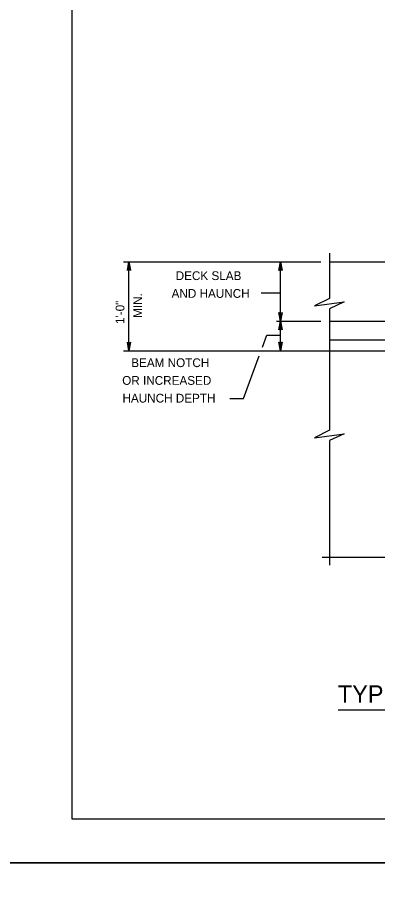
# Model space of a CAD drawing. Extents: x 636530 to 644067, y 294168 to 299122.
# Drawn here: x 639869.1 to 639992.6, y 297131 to 297428 of the extents above; entities that cross this region are included whole.
import ezdxf

# ---------------------------------------------------------------- set-up
doc = ezdxf.new("R2010")
doc.units = 0
doc.layers.add('1', color=7, linetype='Continuous')
doc.layers.add('PLT-BNDY', color=7, linetype='Continuous')

msp = doc.modelspace()

# ---------------------------------------------------------------- linework, layer by layer
at = {"layer": '1'}
for p, q in [((639887.78, 297717.48), (639887.78, 297153.48)), ((639976.15, 297347.27), (639976.15, 297331.7)), ((639905.52, 297344.26), (639973.07, 297344.26)), ((639907.38, 297313.82), (639907.38, 297344.26)), ((639959.29, 297323.93), (639959.29, 297344.26)), ((639976.15, 297344.26), (640056.46, 297344.26)), ((639952.73, 297333.62), (639959.29, 297333.62)), ((639976.15, 297328.18), (639976.15, 297286.56)), ((639957.93, 297323.93), (639973.07, 297323.93)), ((639959.29, 297313.82), (639959.29, 297323.93)), ((639976.15, 297323.93), (640023.84, 297323.93)), ((639953.11, 297315.01), (639954.61, 297319.11)), ((639954.61, 297319.11), (639959.29, 297319.11)), ((639976.15, 297317.59), (640030.15, 297317.59)), ((639905.52, 297313.82), (640029.51, 297313.82)), ((639946.65, 297297.46), (639952.03, 297312.1)), ((639941.97, 297297.46), (639946.65, 297297.46)), ((639976.15, 297283.04), (639976.15, 297240.34)), ((640012.13, 297242.96), (639973.62, 297242.96)), ((639979.01, 297190.83), (640249.14, 297190.83)), ((639887.78, 297153.48), (640673.78, 297153.48))]:
    msp.add_line(p, q, dxfattribs=at)
for points in [[(639907.38, 297344.26), (639907.94, 297341.27), (639907.86, 297341.39), (639907.78, 297341.5), (639907.68, 297341.56), (639907.58, 297341.62), (639907.48, 297341.64), (639907.38, 297341.66), (639907.28, 297341.64), (639907.18, 297341.62), (639907.08, 297341.56), (639906.98, 297341.5), (639906.9, 297341.39), (639906.82, 297341.27), (639907.38, 297344.26), (639906.9, 297341.39), (639906.98, 297341.5), (639907.38, 297344.26), (639907.08, 297341.56), (639907.18, 297341.62), (639907.38, 297344.26), (639907.28, 297341.64), (639907.38, 297341.66), (639907.38, 297344.26), (639907.48, 297341.64), (639907.58, 297341.62), (639907.38, 297344.26), (639907.68, 297341.56), (639907.78, 297341.5), (639907.38, 297344.26), (639907.86, 297341.39)], [(639959.29, 297344.26), (639959.85, 297341.27), (639959.77, 297341.39), (639959.69, 297341.5), (639959.59, 297341.56), (639959.49, 297341.62), (639959.39, 297341.64), (639959.29, 297341.66), (639959.19, 297341.64), (639959.09, 297341.62), (639958.99, 297341.56), (639958.89, 297341.5), (639958.81, 297341.39), (639958.73, 297341.27), (639959.29, 297344.26), (639958.81, 297341.39), (639958.89, 297341.5), (639959.29, 297344.26), (639958.99, 297341.56), (639959.09, 297341.62), (639959.29, 297344.26), (639959.19, 297341.64), (639959.29, 297341.66), (639959.29, 297344.26), (639959.39, 297341.64), (639959.49, 297341.62), (639959.29, 297344.26), (639959.59, 297341.56), (639959.69, 297341.5), (639959.29, 297344.26), (639959.77, 297341.39)], [(639976.15, 297331.7), (639970.97, 297329.16), (639981.12, 297330.54), (639976.15, 297328.18)], [(639959.29, 297323.93), (639958.73, 297326.92), (639958.81, 297326.8), (639958.89, 297326.69), (639958.99, 297326.63), (639959.09, 297326.57), (639959.19, 297326.55), (639959.29, 297326.53), (639959.39, 297326.55), (639959.49, 297326.57), (639959.59, 297326.63), (639959.69, 297326.69), (639959.77, 297326.8), (639959.85, 297326.92), (639959.29, 297323.93), (639959.77, 297326.8), (639959.69, 297326.69), (639959.29, 297323.93), (639959.59, 297326.63), (639959.49, 297326.57), (639959.29, 297323.93), (639959.39, 297326.55), (639959.29, 297326.53), (639959.29, 297323.93), (639959.19, 297326.55), (639959.09, 297326.57), (639959.29, 297323.93), (639958.99, 297326.63), (639958.89, 297326.69), (639959.29, 297323.93), (639958.81, 297326.8)], [(639959.29, 297323.93), (639959.85, 297320.95), (639959.77, 297321.07), (639959.69, 297321.18), (639959.59, 297321.24), (639959.49, 297321.3), (639959.39, 297321.32), (639959.29, 297321.33), (639959.19, 297321.32), (639959.09, 297321.3), (639958.99, 297321.24), (639958.89, 297321.18), (639958.81, 297321.07), (639958.73, 297320.95), (639959.29, 297323.93), (639958.81, 297321.07), (639958.89, 297321.18), (639959.29, 297323.93), (639958.99, 297321.24), (639959.09, 297321.3), (639959.29, 297323.93), (639959.19, 297321.32), (639959.29, 297321.33), (639959.29, 297323.93), (639959.39, 297321.32), (639959.49, 297321.3), (639959.29, 297323.93), (639959.59, 297321.24), (639959.69, 297321.18), (639959.29, 297323.93), (639959.77, 297321.07)], [(639907.38, 297313.82), (639906.82, 297316.8), (639906.9, 297316.69), (639906.98, 297316.57), (639907.08, 297316.51), (639907.18, 297316.45), (639907.28, 297316.44), (639907.38, 297316.42), (639907.48, 297316.44), (639907.58, 297316.45), (639907.68, 297316.51), (639907.78, 297316.57), (639907.86, 297316.69), (639907.94, 297316.8), (639907.38, 297313.82), (639907.86, 297316.69), (639907.78, 297316.57), (639907.38, 297313.82), (639907.68, 297316.51), (639907.58, 297316.45), (639907.38, 297313.82), (639907.48, 297316.44), (639907.38, 297316.42), (639907.38, 297313.82), (639907.28, 297316.44), (639907.18, 297316.45), (639907.38, 297313.82), (639907.08, 297316.51), (639906.98, 297316.57), (639907.38, 297313.82), (639906.9, 297316.69)], [(639959.29, 297313.82), (639958.73, 297316.8), (639958.81, 297316.69), (639958.89, 297316.57), (639958.99, 297316.51), (639959.09, 297316.45), (639959.19, 297316.44), (639959.29, 297316.42), (639959.39, 297316.44), (639959.49, 297316.45), (639959.59, 297316.51), (639959.69, 297316.57), (639959.77, 297316.69), (639959.85, 297316.8), (639959.29, 297313.82), (639959.77, 297316.69), (639959.69, 297316.57), (639959.29, 297313.82), (639959.59, 297316.51), (639959.49, 297316.45), (639959.29, 297313.82), (639959.39, 297316.44), (639959.29, 297316.42), (639959.29, 297313.82), (639959.19, 297316.44), (639959.09, 297316.45), (639959.29, 297313.82), (639958.99, 297316.51), (639958.89, 297316.57), (639959.29, 297313.82), (639958.81, 297316.69)], [(639976.15, 297286.56), (639970.97, 297284.02), (639981.12, 297285.4), (639976.15, 297283.04)]]:
    msp.add_lwpolyline(points, dxfattribs=at)
at = {"layer": 'PLT-BNDY'}
for points in [[(639847.78, 297732.48), (640688.78, 297732.48), (640688.78, 297138.48), (639847.78, 297138.48)], [(639847.78, 297138.48), (640688.78, 297138.48), (640688.78, 296544.48), (639847.78, 296544.48)]]:
    msp.add_lwpolyline(points, close=True, dxfattribs=at)

# ---------------------------------------------------------------- texts
at = {"layer": '1'}
for s, height, p in [('DECK SLAB', 3, (639923.39, 297338.01)), ('AND HAUNCH', 3, (639921.98, 297331.93)), ('BEAM NOTCH', 3, (639908.15, 297308.21)), ('OR INCREASED', 3, (639905.06, 297302.14)), ('HAUNCH DEPTH', 3, (639905.15, 297296.07)), ('TYPE 2 APPROACH SLAB (WITH OVERLAY)- DETAIL 4', 6, (639978.98, 297193.24))]:
    msp.add_text(s, height=height, dxfattribs=at).set_placement(p)
for s, p in [('MIN.', (639911.88, 297325.06)), ('1\'-0"', (639905.81, 297322.97))]:
    msp.add_text(s, height=3, rotation=90, dxfattribs=at).set_placement(p)

doc.saveas('drawing.dxf')
